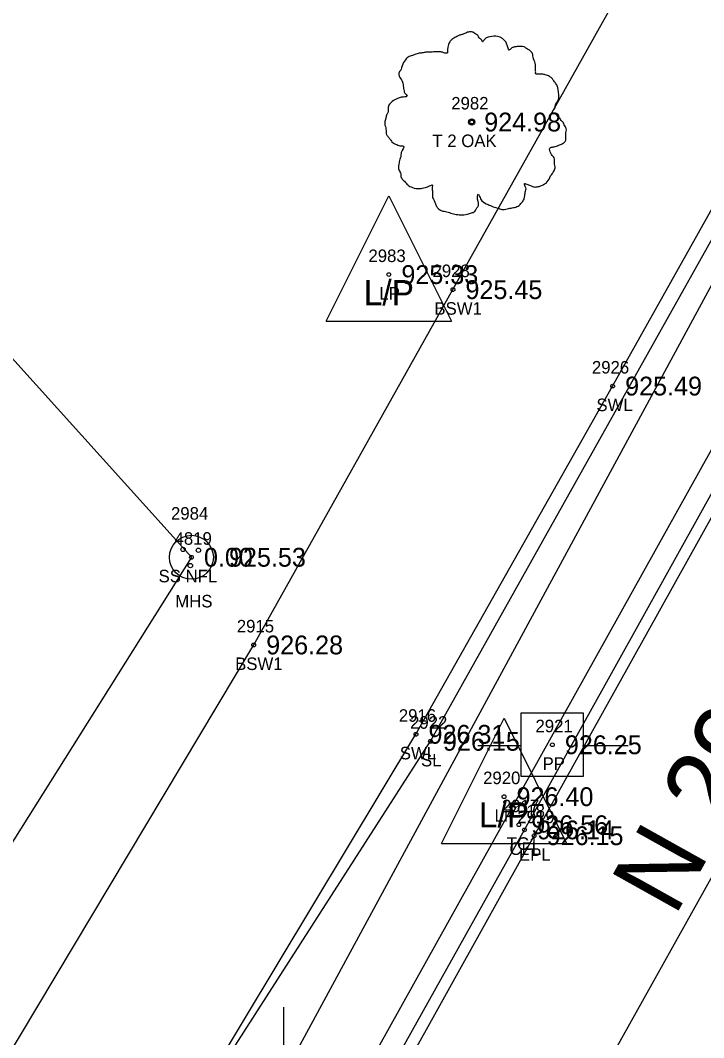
# Model space of a CAD drawing. Extents: x 1575382 to 1578175, y 1099175 to 1101955.
# Drawn here: x 1576923.3 to 1576977.9, y 1100555.1 to 1100636.3 of the extents above; entities that cross this region are included whole.
import ezdxf

# ---------------------------------------------------------------- set-up
doc = ezdxf.new("R2010")
doc.units = 0
for name, color, linetype in [('RD_EX_Conc', 7, 'Continuous'), ('RD_EX_Conc_txCode', 7, 'Continuous'), ('RD_EX_DR_Inlet', 7, 'Continuous'), ('RD_EX_Road', 7, 'Continuous'), ('RD_EX_Road_txCode', 7, 'Continuous'), ('RD_EX_TX_Conc_ELEV', 7, 'Continuous'), ('RD_EX_TX_Road_ELEV', 7, 'Continuous'), ('RD_EX_TX_UT_ELEV', 7, 'Continuous'), ('RD_EX_TX_VEG_ELEV', 7, 'Continuous'), ('RD_EX_UT', 7, 'Continuous'), ('RD_EX_UT_txCode', 7, 'Continuous'), ('RD_EX_VEG', 7, 'Continuous'), ('RD_EX_VEG_txCode', 7, 'Continuous'), ('RD_HC_Cl', 7, 'Continuous'), ('RD_HC_Data', 7, 'Continuous'), ('RD_HC_Survey_ELEV', 7, 'Continuous'), ('RD_SMD_Locator', 7, 'Continuous')]:
    doc.layers.add(name, color=color, linetype=linetype)

msp = doc.modelspace()

# ---------------------------------------------------------------- linework, layer by layer
at = {"layer": 'RD_EX_Conc'}
for points in [[(1576915.514, 1100485.425), (1576931.673, 1100514.72), (1576963.555, 1100571.695), (1576980.254, 1100601.726), (1577004.865, 1100645.934), (1577028.803, 1100689.209), (1577055.236, 1100736.453), (1577057.454, 1100744.788), (1577058.3, 1100753.828), (1577056.519, 1100760.313), (1577053.211, 1100754.373)], [(1576891.145, 1100492.999), (1576919.807, 1100523.916), (1576927.444, 1100533.738), (1576954.888, 1100579.32), (1576970.585, 1100607.096), (1576994.857, 1100650.35), (1577020.046, 1100695.255), (1577043.021, 1100736.517), (1577053.211, 1100754.373)], [(1576877.919, 1100500.229), (1576907.33, 1100532.136), (1576916.053, 1100543.215), (1576941.932, 1100586.447), (1576957.839, 1100614.789), (1576982.461, 1100658.75), (1577007.419, 1100703.253), (1577021.879, 1100729.081)]]:
    msp.add_lwpolyline(points, dxfattribs=at)
at = {"layer": 'RD_EX_DR_Inlet'}
for centre, radius in [((1576936.963, 1100593.441), 1.75), ((1576936.298, 1100594.071), 0.175), ((1576937.523, 1100594.001), 0.175), ((1576936.876, 1100592.776), 0.175)]:
    msp.add_circle(centre, radius, dxfattribs=at)
at = {"layer": 'RD_EX_Road'}
msp.add_lwpolyline([(1576898.125, 1100449.597), (1576900.298, 1100453.323), (1576908.44, 1100470.191), (1576911.626, 1100476.811), (1576915.143, 1100482.86), (1576932.491, 1100514.031), (1576964.319, 1100571.231), (1576981.085, 1100601.291), (1577005.143, 1100644.548), (1577029.514, 1100688.699), (1577055.929, 1100735.941), (1577058.213, 1100744.654), (1577059.154, 1100754.07), (1577057.45, 1100760.722), (1577053.131, 1100767.877), (1577044.533, 1100776.687), (1577044.533, 1100776.687), (1577000.541, 1100813.123), (1576959.676, 1100843.401), (1576921.642, 1100879.474), (1576887.689, 1100919.798), (1576859.542, 1100961.835), (1576835.397, 1101008.919), (1576817.257, 1101055.711)], dxfattribs=at)
at = {"layer": 'RD_EX_UT'}
for p, q in [((1576947.723, 1100612.265), (1576952.723, 1100622.265)), ((1576952.723, 1100622.265), (1576957.723, 1100612.265)), ((1576947.723, 1100612.265), (1576957.723, 1100612.265)), ((1576956.916, 1100570.62), (1576961.916, 1100580.62)), ((1576961.916, 1100580.62), (1576966.916, 1100570.62)), ((1576968.266, 1100580.994), (1576963.266, 1100580.994)), ((1576963.266, 1100580.994), (1576963.266, 1100575.994)), ((1576968.266, 1100575.994), (1576968.266, 1100580.994)), ((1576959.835, 1100578.431), (1576963.304, 1100578.431)), ((1576968.194, 1100578.431), (1576971.835, 1100578.431)), ((1576963.266, 1100575.994), (1576968.266, 1100575.994)), ((1576956.916, 1100570.62), (1576966.916, 1100570.62)), ((1576944.348, 1100552.542), (1576944.348, 1100557.542))]:
    msp.add_line(p, q, dxfattribs=at)
for points in [[(1576697.982, 1101074.318), (1577079.486, 1100801.524), (1576931.929, 1100529.296), (1577183.503, 1100413.666)], [(1576662.196, 1100898.041), (1576936.963, 1100593.441), (1576900.825, 1100536.04), (1576894.223, 1100516.099), (1576936.551, 1100489.795)]]:
    msp.add_lwpolyline(points, dxfattribs=at)
at = {"layer": 'RD_EX_VEG'}
msp.add_lwpolyline([(1576914.194, 1100486.819), (1576910.45, 1100488.948), (1576907.96, 1100484.958), (1576892.651, 1100493.173), (1576920.353, 1100523.238), (1576956.046, 1100578.762), (1577056.185, 1100757.222), (1577053.862, 1100737.224), (1576914.194, 1100486.819)], dxfattribs=at)
for centre, radius in [((1576959.335, 1100628.158), 0.25), ((1576959.322, 1100628.139), 0.0001)]:
    msp.add_circle(centre, radius, dxfattribs=at)
for points in [[(1576959.467, 1100635.325), (1576959.167, 1100635.35), (1576958.842, 1100635.25), (1576958.592, 1100635.15), (1576958.367, 1100635.075), (1576958.142, 1100634.975), (1576957.843, 1100634.801), (1576957.618, 1100634.601), (1576957.493, 1100634.351), (1576957.443, 1100634.126), (1576957.393, 1100633.851), (1576957.393, 1100633.676), (1576957.268, 1100633.651), (1576957.118, 1100633.676), (1576956.868, 1100633.751), (1576956.618, 1100633.751), (1576956.368, 1100633.751), (1576956.018, 1100633.726), (1576955.668, 1100633.726), (1576955.394, 1100633.676), (1576955.069, 1100633.626), (1576954.694, 1100633.501), (1576954.344, 1100633.376), (1576954.044, 1100633.126), (1576953.794, 1100632.651), (1576953.669, 1100632.302), (1576953.519, 1100632.052), (1576953.669, 1100631.602), (1576953.844, 1100631.252), (1576953.869, 1100631.052), (1576953.944, 1100630.627), (1576954.044, 1100630.402), (1576954.169, 1100630.202), (1576954.094, 1100630.178), (1576953.719, 1100630.128), (1576953.419, 1100630.028), (1576952.995, 1100629.803), (1576952.77, 1100629.578), (1576952.67, 1100629.253), (1576952.645, 1100628.903), (1576952.545, 1100628.703), (1576952.47, 1100628.428), (1576952.445, 1100628.353), (1576952.395, 1100628.028), (1576952.495, 1100627.579), (1576952.52, 1100627.229), (1576952.645, 1100627.004), (1576952.795, 1100626.829), (1576952.97, 1100626.579), (1576953.369, 1100626.354), (1576953.694, 1100626.254), (1576953.894, 1100626.229), (1576953.719, 1100625.729), (1576953.669, 1100625.38), (1576953.544, 1100624.98), (1576953.544, 1100624.905), (1576953.494, 1100624.43), (1576953.644, 1100624.105), (1576953.719, 1100623.73), (1576953.894, 1100623.505), (1576954.169, 1100623.206), (1576954.494, 1100622.981), (1576954.994, 1100622.856), (1576955.394, 1100622.881), (1576955.968, 1100623.056), (1576956.218, 1100623.131), (1576956.193, 1100622.956), (1576956.218, 1100622.581), (1576956.218, 1100622.156), (1576956.368, 1100621.831), (1576956.468, 1100621.556), (1576956.618, 1100621.306), (1576956.943, 1100621.082), (1576957.343, 1100621.007), (1576957.768, 1100620.857), (1576958.217, 1100620.782), (1576958.717, 1100620.757), (1576959.317, 1100620.907), (1576959.592, 1100621.032), (1576959.692, 1100621.206), (1576959.892, 1100621.581), (1576959.842, 1100621.806), (1576959.867, 1100622.406), (1576959.967, 1100622.231), (1576960.142, 1100621.881), (1576960.641, 1100621.581), (1576961.041, 1100621.406), (1576961.516, 1100621.256), (1576961.816, 1100621.181), (1576962.291, 1100621.256), (1576962.665, 1100621.331), (1576963.04, 1100621.456), (1576963.34, 1100621.731), (1576963.515, 1100622.006), (1576963.565, 1100622.281), (1576963.64, 1100622.656), (1576963.69, 1100622.831)], [(1576963.69, 1100622.831), (1576963.615, 1100623.006), (1576963.565, 1100623.256), (1576963.64, 1100623.231), (1576963.815, 1100623.181), (1576964.09, 1100623.056), (1576964.315, 1100622.981), (1576964.64, 1100623.006), (1576964.914, 1100623.106), (1576965.364, 1100623.381), (1576965.639, 1100623.855), (1576965.914, 1100624.255), (1576965.989, 1100624.58), (1576965.939, 1100624.805), (1576965.914, 1100625.305), (1576965.714, 1100625.555), (1576965.664, 1100625.679), (1576965.564, 1100626.079), (1576965.639, 1100626.129), (1576965.914, 1100626.179), (1576966.289, 1100626.304), (1576966.564, 1100626.429), (1576966.789, 1100626.604), (1576966.864, 1100626.829), (1576966.839, 1100627.229), (1576966.889, 1100627.629), (1576966.814, 1100627.779), (1576966.714, 1100627.928), (1576966.639, 1100628.128), (1576966.489, 1100628.278), (1576966.389, 1100628.428), (1576966.289, 1100628.528), (1576966.164, 1100628.678), (1576965.989, 1100628.803), (1576965.839, 1100628.853), (1576965.789, 1100629.003), (1576965.939, 1100629.203), (1576965.989, 1100629.303), (1576966.014, 1100629.528), (1576966.239, 1100629.878), (1576966.289, 1100630.277), (1576966.239, 1100630.702), (1576966.189, 1100630.977), (1576966.039, 1100631.252), (1576965.839, 1100631.502), (1576965.714, 1100631.677), (1576965.539, 1100631.802), (1576965.214, 1100631.927), (1576964.964, 1100631.977), (1576964.615, 1100631.977), (1576964.415, 1100632.027), (1576964.44, 1100632.077), (1576964.44, 1100632.227), (1576964.44, 1100632.502), (1576964.365, 1100632.951), (1576964.215, 1100633.451), (1576964.215, 1100633.476), (1576964.115, 1100633.726), (1576963.89, 1100633.926), (1576963.715, 1100634.026), (1576963.515, 1100634.151), (1576963.265, 1100634.176), (1576962.965, 1100634.176), (1576962.69, 1100634.126), (1576962.49, 1100634.026), (1576962.316, 1100633.901), (1576962.241, 1100634.051), (1576962.141, 1100634.351), (1576962.091, 1100634.501), (1576961.941, 1100634.676), (1576961.716, 1100634.875), (1576961.266, 1100635), (1576960.641, 1100634.925), (1576960.341, 1100634.726), (1576960.191, 1100634.551), (1576960.142, 1100634.676), (1576959.942, 1100634.875), (1576959.842, 1100635.05), (1576959.667, 1100635.175), (1576959.517, 1100635.275), (1576959.417, 1100635.325)]]:
    msp.add_spline(points, degree=3, dxfattribs=at)
at = {"layer": 'RD_HC_Cl'}
msp.add_line((1576888.29, 1100406.318), (1577092.181, 1100771.631), dxfattribs=at)
at = {"layer": 'RD_SMD_Locator'}
for centre, radius in [((1576959.335, 1100628.158), 0.15), ((1576952.723, 1100615.989), 0.15), ((1576957.839, 1100614.789), 0.15), ((1576970.585, 1100607.096), 0.15), ((1576936.963, 1100593.441), 0.15), ((1576936.963, 1100593.441), 0.001), ((1576941.932, 1100586.447), 0.15), ((1576954.888, 1100579.32), 0.15), ((1576956.046, 1100578.762), 0.15), ((1576965.775, 1100578.485), 0.15), ((1576961.916, 1100574.344), 0.15), ((1576963.093, 1100572.106), 0.15), ((1576963.555, 1100571.695), 0.15), ((1576964.319, 1100571.231), 0.15)]:
    msp.add_circle(centre, radius, dxfattribs=at)

# ---------------------------------------------------------------- texts
at = {"layer": 'RD_EX_Conc_txCode'}
for s, p in [('2928', (1576956.209, 1100615.789)), ('BSW1', (1576956.359, 1100612.789)), ('2926', (1576968.932, 1100608.096)), ('SWL', (1576969.294, 1100605.096)), ('2915', (1576940.585, 1100587.447)), ('BSW1', (1576940.451, 1100584.447)), ('2916', (1576953.518, 1100580.32)), ('SWL', (1576953.597, 1100577.32)), ('2917', (1576961.746, 1100573.106)), ('2918', (1576962.208, 1100572.695)), ('TC1', (1576962.132, 1100570.106)), ('CFL', (1576962.35, 1100569.695))]:
    msp.add_text(s, height=1, dxfattribs=at).set_placement(p)
at = {"layer": 'RD_EX_Road_txCode'}
for s, p in [('2919', (1576962.973, 1100572.231)), ('EPL', (1576963.115, 1100569.231))]:
    msp.add_text(s, height=1, dxfattribs=at).set_placement(p)
at = {"layer": 'RD_EX_TX_Conc_ELEV'}
for s, p in [('925.45', (1576958.839, 1100614.039)), ('925.49', (1576971.585, 1100606.346)), ('926.28', (1576942.932, 1100585.697)), ('926.31', (1576955.888, 1100578.57)), ('926.56', (1576964.093, 1100571.356)), ('926.14', (1576964.555, 1100570.945))]:
    msp.add_text(s, height=1.5, dxfattribs=at).set_placement(p)
at = {"layer": 'RD_EX_TX_Road_ELEV'}
msp.add_text('926.15', height=1.5, dxfattribs=at).set_placement((1576965.319, 1100570.481))
at = {"layer": 'RD_EX_TX_UT_ELEV'}
for s, p in [('925.33', (1576953.723, 1100615.239)), ('0.00', (1576937.963, 1100592.691)), ('925.53', (1576939.963, 1100592.691)), ('926.40', (1576962.916, 1100573.594))]:
    msp.add_text(s, height=1.5, dxfattribs=at).set_placement(p)
at = {"layer": 'RD_EX_TX_VEG_ELEV'}
for s, p in [('924.98', (1576960.335, 1100627.408)), ('926.15', (1576957.046, 1100578.012))]:
    msp.add_text(s, height=1.5, dxfattribs=at).set_placement(p)
at = {"layer": 'RD_EX_UT'}
for p in [(1576950.714, 1100613.546), (1576959.908, 1100571.901)]:
    msp.add_text('L/P', height=2, dxfattribs=at).set_placement(p)
at = {"layer": 'RD_EX_UT_txCode'}
for s, p in [('2983', (1576951.093, 1100616.989)), ('LP', (1576951.967, 1100613.989)), ('2984', (1576935.333, 1100596.441)), ('4819', (1576935.617, 1100594.441)), ('SS NFL', (1576934.341, 1100591.441)), ('MHS', (1576935.672, 1100589.441)), ('2921', (1576964.428, 1100579.485)), ('PP', (1576964.995, 1100576.485)), ('2920', (1576960.247, 1100575.344)), ('LP', (1576961.16, 1100572.344))]:
    msp.add_text(s, height=1, dxfattribs=at).set_placement(p)
at = {"layer": 'RD_EX_VEG_txCode'}
for s, p in [('2982', (1576957.705, 1100629.158)), ('T 2 OAK', (1576956.201, 1100626.158)), ('2922', (1576954.416, 1100579.762)), ('SL', (1576955.29, 1100576.762))]:
    msp.add_text(s, height=1, dxfattribs=at).set_placement(p)
at = {"layer": 'RD_HC_Data'}
msp.add_text('N 29%%d 10\' 02" E', height=6, rotation=60.8329, dxfattribs=at).set_placement((1576975.536, 1100564.689))
at = {"layer": 'RD_HC_Survey_ELEV'}
msp.add_text('926.25', height=1.5, dxfattribs=at).set_placement((1576966.775, 1100577.735))

doc.saveas('drawing.dxf')
